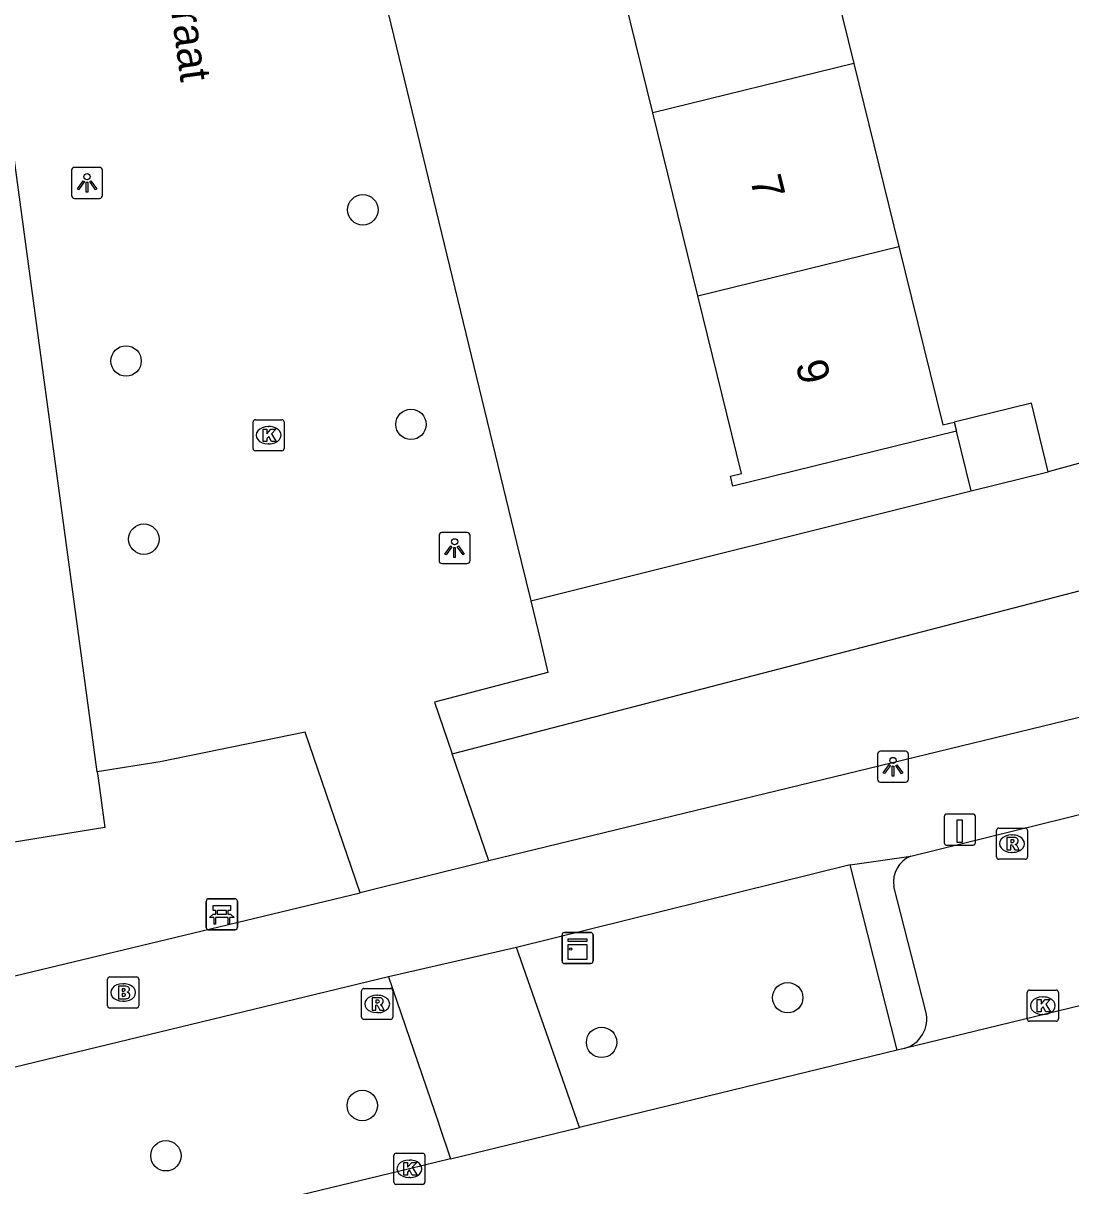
# Model space of a CAD drawing. Extents: x 159053 to 160041, y 380450 to 381422.
# Drawn here: x 159580.6 to 159614.28, y 380837.61 to 380874.99 of the extents above; entities that cross this region are included whole.
import ezdxf

# ---------------------------------------------------------------- set-up
doc = ezdxf.new("R2010")
doc.units = 0
for name, color, linetype in [('IMGEO_Bank', 7, 'Continuous'), ('IMGEO_Boom', 7, 'Continuous'), ('IMGEO_Brandkraan', 7, 'Continuous'), ('IMGEO_Groenvoorziening', 7, 'Continuous'), ('IMGEO_Kast', 7, 'Continuous'), ('IMGEO_Kolk', 7, 'Continuous'), ('IMGEO_Laadpaal', 7, 'Continuous'), ('IMGEO_Lichtpunt', 7, 'Continuous'), ('IMGEO_Openbare_ruimte_label', 7, 'Continuous'), ('IMGEO_Pand', 7, 'Continuous'), ('IMGEO_Pand_nummerreeks', 7, 'Continuous'), ('IMGEO_Parkeervlak_open', 7, 'Continuous'), ('IMGEO_Rijbaan_lokaal_open', 7, 'Continuous'), ('IMGEO_Rioolput', 7, 'Continuous'), ('IMGEO_Voetpad_open', 7, 'Continuous')]:
    doc.layers.add(name, color=color, linetype=linetype)

msp = doc.modelspace()

# ---------------------------------------------------------------- linework, layer by layer
at = {"layer": 'IMGEO_Bank'}
for p, q in [((159586.482, 380845.914), (159586.482, 380846.755)), ((159586.482, 380846.755), (159586.482, 380845.914)), ((159586.557, 380846.839), (159587.398, 380846.839)), ((159587.398, 380846.839), (159586.557, 380846.839)), ((159587.482, 380846.764), (159587.482, 380845.923)), ((159587.482, 380845.923), (159587.482, 380846.764)), ((159587.179, 380846.237), (159586.786, 380846.237)), ((159586.791, 380846.345), (159586.791, 380846.451)), ((159586.835, 380846.451), (159586.835, 380846.345)), ((159587.123, 380846.457), (159586.841, 380846.457)), ((159586.841, 380846.339), (159587.123, 380846.339)), ((159587.129, 380846.345), (159587.129, 380846.451)), ((159587.173, 380846.451), (159587.173, 380846.345)), ((159587.407, 380845.839), (159586.566, 380845.839)), ((159586.566, 380845.839), (159587.407, 380845.839))]:
    msp.add_line(p, q, dxfattribs=at)
for points in [[(159586.785, 380846.457), (159586.699, 380846.457), (159586.699, 380846.618), (159587.262, 380846.618), (159587.262, 380846.457), (159587.179, 380846.457)], [(159586.729, 380846.237), (159586.587, 380846.237), (159586.699, 380846.339), (159586.785, 380846.339)], [(159586.779, 380846.23), (159586.779, 380846.023), (159586.736, 380846.023), (159586.736, 380846.23)], [(159587.179, 380846.339), (159587.262, 380846.339), (159587.374, 380846.237), (159587.235, 380846.237)], [(159587.229, 380846.23), (159587.229, 380846.023), (159587.185, 380846.023), (159587.185, 380846.23)]]:
    msp.add_lwpolyline(points, dxfattribs=at)
for centre, radius, start, end in [((159586.56, 380846.761), 0.0779, 92.4484, 184.2845), ((159586.56, 380846.761), 0.0779, 92.4484, 184.2845), ((159587.404, 380846.761), 0.0779, 2.4484, 94.2845), ((159587.404, 380846.761), 0.0779, 2.4484, 94.2845), ((159586.729, 380846.23), 0.00671, 2.8957, 87.1043), ((159586.786, 380846.23), 0.00671, 92.8957, 177.1043), ((159586.784, 380846.45), 0.00671, 2.8957, 87.1043), ((159586.784, 380846.346), 0.00671, 272.8957, 357.1043), ((159586.841, 380846.45), 0.00671, 92.8957, 177.1043), ((159586.841, 380846.346), 0.00671, 182.8957, 267.1043), ((159587.123, 380846.45), 0.00671, 2.8957, 87.1043), ((159587.123, 380846.346), 0.00671, 272.8957, 357.1043), ((159587.18, 380846.45), 0.00671, 92.8957, 177.1043), ((159587.18, 380846.346), 0.00671, 182.8957, 267.1043), ((159587.178, 380846.23), 0.00671, 2.8957, 87.1043), ((159587.235, 380846.23), 0.00671, 92.8957, 177.1043), ((159586.56, 380845.917), 0.0779, 182.4484, 274.2845), ((159586.56, 380845.917), 0.0779, 182.4484, 274.2845), ((159587.404, 380845.917), 0.0779, 272.4484, 4.2845), ((159587.404, 380845.917), 0.0779, 272.4484, 4.2845)]:
    msp.add_arc(centre, radius, start, end, dxfattribs=at)
at = {"layer": 'IMGEO_Boom'}
for centre in [(159591.515, 380868.987), (159583.902, 380864.127), (159593.062, 380862.09), (159584.474, 380858.4), (159605.177, 380843.657), (159599.192, 380842.22), (159591.497, 380840.191), (159585.183, 380838.575)]:
    msp.add_circle(centre, 0.489, dxfattribs=at)
at = {"layer": 'IMGEO_Brandkraan'}
for p, q in [((159583.383, 380844.325), (159584.235, 380844.325)), ((159583.308, 380843.399), (159583.308, 380844.251)), ((159583.796, 380844.105), (159583.821, 380844.105)), ((159584.309, 380844.251), (159584.309, 380843.399)), ((159583.819, 380843.545), (159583.794, 380843.545)), ((159584.235, 380843.325), (159583.383, 380843.325))]:
    msp.add_line(p, q, dxfattribs=at)
for points in [[(159583.383, 380844.325), (159584.235, 380844.325)], [(159583.308, 380843.399), (159583.308, 380844.251)], [(159583.656, 380844.025), (159583.656, 380843.625), (159583.869, 380843.625)], [(159583.887, 380844.025), (159583.656, 380844.025)], [(159583.835, 380843.944), (159583.781, 380843.944), (159583.781, 380843.868)], [(159584.309, 380844.251), (159584.309, 380843.399)], [(159583.781, 380843.868), (159583.834, 380843.868)], [(159583.843, 380843.792), (159583.781, 380843.792), (159583.781, 380843.711)], [(159583.781, 380843.711), (159583.843, 380843.711)], [(159584.235, 380843.325), (159583.383, 380843.325)]]:
    msp.add_lwpolyline(points, dxfattribs=at)
for centre, radius, start, end in [((159583.385, 380844.249), 0.0765, 91.552, 178.448), ((159583.385, 380844.249), 0.0765, 91.552, 178.448), ((159584.233, 380844.249), 0.0765, 1.552, 88.448), ((159584.233, 380844.249), 0.0765, 1.552, 88.448), ((159583.836, 380843.906), 0.0379, 267.8285, 90.9355), ((159583.891, 380843.88), 0.145, 59.4692, 91.5367), ((159583.916, 380843.927), 0.0922, 285.5137, 58.1501), ((159583.844, 380843.751), 0.0404, 269.8759, 90.5077), ((159583.875, 380843.876), 0.251, 268.6676, 293.5347), ((159583.921, 380843.735), 0.105, 301.3115, 78.989), ((159583.385, 380843.401), 0.0765, 181.552, 268.448), ((159583.385, 380843.401), 0.0765, 181.552, 268.448), ((159584.233, 380843.401), 0.0765, 271.552, 358.448), ((159584.233, 380843.401), 0.0765, 271.552, 358.448)]:
    msp.add_arc(centre, radius, start, end, dxfattribs=at)
for centre, major_axis, ratio, start_param, end_param in [((159583.795, 380843.825), (-0.387, 0.002), 0.722429, 4.712389, 7.853982), ((159583.82, 380843.825), (-0.39, 0.002), 0.717154, 1.570796, 4.712389)]:
    msp.add_ellipse(centre, major_axis=major_axis, ratio=ratio, start_param=start_param, end_param=end_param, dxfattribs=at)
at = {"layer": 'IMGEO_Groenvoorziening'}
for points in [[(159616.6, 380861.404), (159613.555, 380860.562)], [(159596.913, 380856.419), (159611.073, 380859.951)], [(159594.391, 380851.493), (159617.562, 380857.523)], [(159582.972, 380850.919), (159583, 380850.711), (159583.214, 380849.128), (159572.162, 380847.339), (159559.478, 380845.465)]]:
    msp.add_lwpolyline(points, dxfattribs=at)
at = {"layer": 'IMGEO_Kast'}
for p, q in [((159597.92, 380844.83), (159597.92, 380845.671)), ((159597.92, 380845.671), (159597.92, 380844.83)), ((159597.995, 380845.755), (159598.836, 380845.755)), ((159598.836, 380845.755), (159597.995, 380845.755)), ((159598.92, 380845.68), (159598.92, 380844.839)), ((159598.92, 380844.839), (159598.92, 380845.68)), ((159598.845, 380844.755), (159598.004, 380844.755)), ((159598.004, 380844.755), (159598.845, 380844.755))]:
    msp.add_line(p, q, dxfattribs=at)
for points in [[(159598.115, 380845.545), (159598.715, 380845.545), (159598.715, 380845.46), (159598.115, 380845.46), (159598.115, 380845.545)], [(159598.115, 380845.37), (159598.715, 380845.37), (159598.715, 380844.881), (159598.115, 380844.881), (159598.115, 380845.37)]]:
    msp.add_lwpolyline(points, dxfattribs=at)
msp.add_circle((159598.199, 380845.219), 0.0377, dxfattribs=at)
for centre, start, end in [((159597.998, 380845.677), 92.4484, 184.2845), ((159597.998, 380845.677), 92.4484, 184.2845), ((159598.842, 380845.677), 2.4484, 94.2845), ((159598.842, 380845.677), 2.4484, 94.2845), ((159597.998, 380844.833), 182.4484, 274.2845), ((159597.998, 380844.833), 182.4484, 274.2845), ((159598.842, 380844.833), 272.4484, 4.2845), ((159598.842, 380844.833), 272.4484, 4.2845)]:
    msp.add_arc(centre, 0.0779, start, end, dxfattribs=at)
at = {"layer": 'IMGEO_Kolk'}
for p, q in [((159588.059, 380862.24), (159588.911, 380862.24)), ((159587.984, 380861.314), (159587.984, 380862.166)), ((159588.472, 380862.02), (159588.497, 380862.02)), ((159588.985, 380862.166), (159588.985, 380861.314)), ((159588.911, 380861.24), (159588.059, 380861.24)), ((159588.495, 380861.46), (159588.47, 380861.46)), ((159612.88, 380842.975), (159612.88, 380843.827)), ((159612.955, 380843.901), (159613.807, 380843.901)), ((159613.368, 380843.681), (159613.393, 380843.681)), ((159613.881, 380843.827), (159613.881, 380842.975)), ((159613.807, 380842.901), (159612.955, 380842.901)), ((159613.391, 380843.121), (159613.366, 380843.121)), ((159592.512, 380837.73), (159592.512, 380838.582)), ((159592.587, 380838.656), (159593.439, 380838.656)), ((159593, 380838.436), (159593.025, 380838.436)), ((159593.513, 380838.582), (159593.513, 380837.73)), ((159593.439, 380837.656), (159592.587, 380837.656)), ((159593.023, 380837.876), (159592.998, 380837.876))]:
    msp.add_line(p, q, dxfattribs=at)
for points in [[(159588.059, 380862.24), (159588.911, 380862.24)], [(159587.984, 380861.314), (159587.984, 380862.166)], [(159588.305, 380861.94), (159588.428, 380861.94), (159588.428, 380861.789), (159588.558, 380861.94), (159588.722, 380861.94), (159588.576, 380861.789), (159588.729, 380861.54), (159588.577, 380861.54), (159588.492, 380861.704), (159588.428, 380861.637), (159588.428, 380861.54), (159588.305, 380861.54), (159588.305, 380861.94)], [(159588.985, 380862.166), (159588.985, 380861.314)], [(159588.911, 380861.24), (159588.059, 380861.24)], [(159612.88, 380842.975), (159612.88, 380843.827)], [(159612.955, 380843.901), (159613.807, 380843.901)], [(159613.201, 380843.601), (159613.324, 380843.601), (159613.324, 380843.45), (159613.454, 380843.601), (159613.618, 380843.601), (159613.472, 380843.45), (159613.625, 380843.201), (159613.473, 380843.201), (159613.388, 380843.365), (159613.324, 380843.298), (159613.324, 380843.201), (159613.201, 380843.201), (159613.201, 380843.601)], [(159613.881, 380843.827), (159613.881, 380842.975)], [(159613.807, 380842.901), (159612.955, 380842.901)], [(159592.512, 380837.73), (159592.512, 380838.582)], [(159592.587, 380838.656), (159593.439, 380838.656)], [(159592.833, 380838.356), (159592.956, 380838.356), (159592.956, 380838.205), (159593.086, 380838.356), (159593.25, 380838.356), (159593.104, 380838.205), (159593.257, 380837.956), (159593.105, 380837.956), (159593.02, 380838.12), (159592.956, 380838.053), (159592.956, 380837.956), (159592.833, 380837.956), (159592.833, 380838.356)], [(159593.513, 380838.582), (159593.513, 380837.73)], [(159593.439, 380837.656), (159592.587, 380837.656)]]:
    msp.add_lwpolyline(points, dxfattribs=at)
for centre, start, end in [((159588.061, 380862.164), 91.552, 178.448), ((159588.061, 380862.164), 91.552, 178.448), ((159588.909, 380862.164), 1.552, 88.448), ((159588.909, 380862.164), 1.552, 88.448), ((159588.061, 380861.316), 181.552, 268.448), ((159588.061, 380861.316), 181.552, 268.448), ((159588.909, 380861.316), 271.552, 358.448), ((159588.909, 380861.316), 271.552, 358.448), ((159612.957, 380843.825), 91.552, 178.448), ((159612.957, 380843.825), 91.552, 178.448), ((159613.805, 380843.825), 1.552, 88.448), ((159613.805, 380843.825), 1.552, 88.448), ((159612.957, 380842.977), 181.552, 268.448), ((159612.957, 380842.977), 181.552, 268.448), ((159613.805, 380842.977), 271.552, 358.448), ((159613.805, 380842.977), 271.552, 358.448), ((159592.589, 380838.58), 91.552, 178.448), ((159592.589, 380838.58), 91.552, 178.448), ((159593.437, 380838.58), 1.552, 88.448), ((159593.437, 380838.58), 1.552, 88.448), ((159592.589, 380837.732), 181.552, 268.448), ((159592.589, 380837.732), 181.552, 268.448), ((159593.437, 380837.732), 271.552, 358.448), ((159593.437, 380837.732), 271.552, 358.448)]:
    msp.add_arc(centre, 0.0765, start, end, dxfattribs=at)
for centre, major_axis, ratio, start_param, end_param in [((159588.471, 380861.74), (-0.387, 0.002), 0.722429, 4.712389, 7.853982), ((159588.496, 380861.74), (-0.39, 0.002), 0.717154, 1.570796, 4.712389), ((159613.367, 380843.401), (-0.387, 0.002), 0.722429, 4.712389, 7.853982), ((159613.392, 380843.401), (-0.39, 0.002), 0.717154, 1.570796, 4.712389), ((159592.999, 380838.156), (-0.387, 0.002), 0.722429, 4.712389, 7.853982), ((159593.024, 380838.156), (-0.39, 0.002), 0.717154, 1.570796, 4.712389)]:
    msp.add_ellipse(centre, major_axis=major_axis, ratio=ratio, start_param=start_param, end_param=end_param, dxfattribs=at)
at = {"layer": 'IMGEO_Laadpaal'}
for p, q in [((159611.127, 380849.562), (159610.286, 380849.562)), ((159611.127, 380849.562), (159610.286, 380849.562)), ((159610.211, 380849.478), (159610.211, 380848.637)), ((159610.211, 380849.478), (159610.211, 380848.637)), ((159611.211, 380848.646), (159611.211, 380849.487)), ((159611.211, 380848.646), (159611.211, 380849.487)), ((159610.295, 380848.562), (159611.136, 380848.562)), ((159610.295, 380848.562), (159611.136, 380848.562))]:
    msp.add_line(p, q, dxfattribs=at)
msp.add_lwpolyline([(159610.626, 380849.375), (159610.786, 380849.375), (159610.786, 380848.642), (159610.626, 380848.642), (159610.626, 380849.375)], dxfattribs=at)
for centre, start, end in [((159610.289, 380849.484), 92.4484, 184.2845), ((159610.289, 380849.484), 92.4484, 184.2845), ((159611.133, 380849.484), 2.4484, 94.2845), ((159611.133, 380849.484), 2.4484, 94.2845), ((159610.289, 380848.64), 182.4484, 274.2845), ((159610.289, 380848.64), 182.4484, 274.2845), ((159611.133, 380848.64), 272.4484, 4.2845), ((159611.133, 380848.64), 272.4484, 4.2845)]:
    msp.add_arc(centre, 0.0779, start, end, dxfattribs=at)
at = {"layer": 'IMGEO_Lichtpunt'}
for p, q in [((159582.148, 380870.257), (159582.148, 380869.45)), ((159582.148, 380870.257), (159582.148, 380869.45)), ((159583.05, 380870.352), (159582.242, 380870.352)), ((159583.05, 380870.352), (159582.242, 380870.352)), ((159583.144, 380869.45), (159583.144, 380870.257)), ((159583.144, 380869.45), (159583.144, 380870.257)), ((159582.242, 380869.356), (159583.05, 380869.356)), ((159582.242, 380869.356), (159583.05, 380869.356)), ((159593.966, 380858.517), (159593.966, 380857.71)), ((159593.966, 380858.517), (159593.966, 380857.71)), ((159594.868, 380858.612), (159594.06, 380858.612)), ((159594.868, 380858.612), (159594.06, 380858.612)), ((159594.962, 380857.71), (159594.962, 380858.517)), ((159594.962, 380857.71), (159594.962, 380858.517)), ((159594.06, 380857.616), (159594.868, 380857.616)), ((159594.06, 380857.616), (159594.868, 380857.616)), ((159608.064, 380851.486), (159608.064, 380850.679)), ((159608.064, 380851.486), (159608.064, 380850.679)), ((159608.966, 380851.581), (159608.158, 380851.581)), ((159608.966, 380851.581), (159608.158, 380851.581)), ((159609.06, 380850.679), (159609.06, 380851.486)), ((159609.06, 380850.679), (159609.06, 380851.486)), ((159608.158, 380850.585), (159608.966, 380850.585)), ((159608.158, 380850.585), (159608.966, 380850.585))]:
    msp.add_line(p, q, dxfattribs=at)
for points in [[(159582.522, 380869.921), (159582.561, 380869.893), (159582.373, 380869.631), (159582.335, 380869.658), (159582.522, 380869.921)], [(159582.624, 380869.873), (159582.671, 380869.873), (159582.671, 380869.551), (159582.624, 380869.551), (159582.624, 380869.873)], [(159582.734, 380869.893), (159582.772, 380869.92), (159582.959, 380869.658), (159582.92, 380869.63), (159582.734, 380869.893)], [(159594.34, 380858.181), (159594.379, 380858.153), (159594.191, 380857.891), (159594.153, 380857.918), (159594.34, 380858.181)], [(159594.442, 380858.133), (159594.489, 380858.133), (159594.489, 380857.811), (159594.442, 380857.811), (159594.442, 380858.133)], [(159594.552, 380858.153), (159594.59, 380858.18), (159594.777, 380857.918), (159594.738, 380857.89), (159594.552, 380858.153)], [(159608.438, 380851.15), (159608.477, 380851.122), (159608.289, 380850.86), (159608.251, 380850.887), (159608.438, 380851.15)], [(159608.54, 380851.102), (159608.587, 380851.102), (159608.587, 380850.78), (159608.54, 380850.78), (159608.54, 380851.102)], [(159608.65, 380851.122), (159608.688, 380851.149), (159608.875, 380850.887), (159608.836, 380850.859), (159608.65, 380851.122)]]:
    msp.add_lwpolyline(points, dxfattribs=at)
for centre in [(159582.647, 380870.055), (159594.465, 380858.315), (159608.563, 380851.284)]:
    msp.add_circle(centre, 0.0994, dxfattribs=at)
for centre, start, end in [((159582.242, 380870.257), 90, 180), ((159582.242, 380870.257), 90, 180), ((159583.05, 380870.257), 0, 90), ((159583.05, 380870.257), 0, 90), ((159582.242, 380869.45), 180, 270), ((159582.242, 380869.45), 180, 270), ((159583.05, 380869.45), 270, 0), ((159583.05, 380869.45), 270, 360), ((159594.06, 380858.517), 90, 180), ((159594.06, 380858.517), 90, 180), ((159594.868, 380858.517), 0, 90), ((159594.868, 380858.517), 0, 90), ((159594.06, 380857.71), 180, 270), ((159594.06, 380857.71), 180, 270), ((159594.868, 380857.71), 270, 0), ((159594.868, 380857.71), 270, 360), ((159608.158, 380851.486), 90, 180), ((159608.158, 380851.486), 90, 180), ((159608.966, 380851.486), 0, 90), ((159608.966, 380851.486), 0, 90), ((159608.158, 380850.679), 180, 270), ((159608.158, 380850.679), 180, 270), ((159608.966, 380850.679), 270, 0), ((159608.966, 380850.679), 270, 360)]:
    msp.add_arc(centre, 0.0946, start, end, dxfattribs=at)
at = {"layer": 'IMGEO_Pand'}
for points in [[(159605.857, 380879.572), (159607.304, 380873.691)], [(159600.843, 380872.105), (159599.396, 380877.986)], [(159607.304, 380873.691), (159600.843, 380872.105)], [(159607.304, 380873.691), (159608.75, 380867.811)], [(159602.289, 380866.225), (159600.843, 380872.105)], [(159602.289, 380866.225), (159608.75, 380867.811)], [(159608.75, 380867.811), (159610.162, 380862.072), (159610.529, 380862.162)], [(159610.599, 380861.876), (159603.412, 380860.108), (159603.334, 380860.424), (159603.694, 380860.513), (159602.289, 380866.225)], [(159613.555, 380860.562), (159613.011, 380862.773), (159610.529, 380862.162)], [(159610.529, 380862.162), (159610.599, 380861.876)], [(159611.073, 380859.951), (159610.599, 380861.876)], [(159611.073, 380859.951), (159613.555, 380860.562)]]:
    msp.add_lwpolyline(points, dxfattribs=at)
at = {"layer": 'IMGEO_Parkeervlak_open'}
for points in [[(159582.972, 380850.919), (159577.447, 380891.759), (159597.642, 380894.96)], [(159596.073, 380889.793), (159589.231, 380888.093), (159596.458, 380858.293), (159596.913, 380856.419)], [(159596.913, 380856.419), (159597.226, 380855.128), (159597.465, 380854.108), (159593.821, 380853.156), (159594.391, 380851.493)], [(159591.424, 380847.026), (159589.662, 380852.195), (159585.002, 380851.243), (159582.972, 380850.919)], [(159595.569, 380848.055), (159594.391, 380851.493)]]:
    msp.add_lwpolyline(points, dxfattribs=at)
at = {"layer": 'IMGEO_Rijbaan_lokaal_open'}
for points in [[(159623.033, 380845.458), (159608.917, 380842.02)], [(159596.457, 380845.27), (159592.341, 380844.323)], [(159598.485, 380839.486), (159598.1, 380840.587), (159598.09, 380840.615), (159596.457, 380845.27)], [(159592.341, 380844.323), (159593.955, 380839.598), (159593.956, 380839.596), (159594.337, 380838.478)], [(159608.694, 380841.966), (159598.485, 380839.486)], [(159608.917, 380842.02), (159608.878, 380842.011), (159608.694, 380841.966)], [(159594.337, 380838.478), (159598.485, 380839.486)], [(159594.337, 380838.478), (159593.013, 380838.156), (159572.017, 380833.089), (159561.998, 380830.738)]]:
    msp.add_lwpolyline(points, dxfattribs=at)
at = {"layer": 'IMGEO_Rioolput'}
for p, q in [((159611.889, 380848.184), (159611.889, 380849.036)), ((159611.964, 380849.11), (159612.816, 380849.11)), ((159612.377, 380848.89), (159612.402, 380848.89)), ((159612.89, 380849.036), (159612.89, 380848.184)), ((159612.816, 380848.11), (159611.964, 380848.11)), ((159612.4, 380848.33), (159612.375, 380848.33)), ((159591.551, 380843.956), (159592.403, 380843.956)), ((159591.476, 380843.03), (159591.476, 380843.882)), ((159591.964, 380843.736), (159591.989, 380843.736)), ((159592.477, 380843.882), (159592.477, 380843.03)), ((159591.987, 380843.176), (159591.962, 380843.176)), ((159592.403, 380842.956), (159591.551, 380842.956))]:
    msp.add_line(p, q, dxfattribs=at)
for points in [[(159611.889, 380848.184), (159611.889, 380849.036)], [(159611.964, 380849.11), (159612.816, 380849.11)], [(159612.478, 380848.808), (159612.226, 380848.81), (159612.226, 380848.41)], [(159612.89, 380849.036), (159612.89, 380848.184)], [(159612.226, 380848.41), (159612.35, 380848.41), (159612.35, 380848.572), (159612.361, 380848.572)], [(159612.404, 380848.729), (159612.35, 380848.729), (159612.35, 380848.648)], [(159612.35, 380848.648), (159612.402, 380848.648)], [(159612.408, 380848.543), (159612.479, 380848.41), (159612.619, 380848.41), (159612.554, 380848.536)], [(159612.816, 380848.11), (159611.964, 380848.11)], [(159591.551, 380843.956), (159592.403, 380843.956)], [(159591.476, 380843.03), (159591.476, 380843.882)], [(159592.065, 380843.654), (159591.813, 380843.656), (159591.813, 380843.256)], [(159591.991, 380843.575), (159591.937, 380843.575), (159591.937, 380843.494)], [(159592.477, 380843.882), (159592.477, 380843.03)], [(159591.813, 380843.256), (159591.937, 380843.256), (159591.937, 380843.418), (159591.948, 380843.418)], [(159591.937, 380843.494), (159591.989, 380843.494)], [(159591.995, 380843.389), (159592.066, 380843.256), (159592.206, 380843.256), (159592.141, 380843.382)], [(159592.403, 380842.956), (159591.551, 380842.956)]]:
    msp.add_lwpolyline(points, dxfattribs=at)
for centre, radius, start, end in [((159611.966, 380849.034), 0.0765, 91.552, 178.448), ((159611.966, 380849.034), 0.0765, 91.552, 178.448), ((159612.477, 380848.698), 0.109, 350.3612, 89.416), ((159612.814, 380849.034), 0.0765, 1.552, 88.448), ((159612.814, 380849.034), 0.0765, 1.552, 88.448), ((159612.36, 380848.519), 0.0533, 26.0293, 88.6989), ((159612.386, 380848.837), 0.19, 274.7715, 282.9687), ((159612.41, 380848.633), 0.0964, 77.0061, 93.1865), ((159612.424, 380848.69), 0.0378, 276.6634, 79.6772), ((159612.475, 380848.698), 0.112, 277.5842, 350.9817), ((159612.459, 380848.483), 0.108, 29.5134, 73.7905), ((159611.966, 380848.186), 0.0765, 181.552, 268.448), ((159611.966, 380848.186), 0.0765, 181.552, 268.448), ((159612.814, 380848.186), 0.0765, 271.552, 358.448), ((159612.814, 380848.186), 0.0765, 271.552, 358.448), ((159591.553, 380843.88), 0.0765, 91.552, 178.448), ((159591.553, 380843.88), 0.0765, 91.552, 178.448), ((159592.401, 380843.88), 0.0765, 1.552, 88.448), ((159592.401, 380843.88), 0.0765, 1.552, 88.448), ((159591.997, 380843.479), 0.0964, 77.0061, 93.1865), ((159592.011, 380843.536), 0.0378, 276.6634, 79.6772), ((159592.064, 380843.544), 0.109, 350.3612, 89.416), ((159591.947, 380843.365), 0.0533, 26.0293, 88.6989), ((159591.973, 380843.683), 0.19, 274.7715, 282.9687), ((159592.062, 380843.544), 0.112, 277.5842, 350.9817), ((159592.046, 380843.329), 0.108, 29.5134, 73.7905), ((159591.553, 380843.032), 0.0765, 181.552, 268.448), ((159591.553, 380843.032), 0.0765, 181.552, 268.448), ((159592.401, 380843.032), 0.0765, 271.552, 358.448), ((159592.401, 380843.032), 0.0765, 271.552, 358.448)]:
    msp.add_arc(centre, radius, start, end, dxfattribs=at)
for centre, major_axis, ratio, start_param, end_param in [((159612.376, 380848.61), (-0.387, 0.002), 0.722429, 4.712389, 7.853982), ((159612.401, 380848.61), (-0.39, 0.002), 0.717154, 1.570796, 4.712389), ((159591.963, 380843.456), (-0.387, 0.002), 0.722429, 4.712389, 7.853982), ((159591.988, 380843.456), (-0.39, 0.002), 0.717154, 1.570796, 4.712389)]:
    msp.add_ellipse(centre, major_axis=major_axis, ratio=ratio, start_param=start_param, end_param=end_param, dxfattribs=at)
at = {"layer": 'IMGEO_Voetpad_open'}
for points in [[(159618.527, 380853.633), (159595.569, 380848.055)], [(159609.141, 380848.211), (159621.692, 380851.3)], [(159595.569, 380848.055), (159591.424, 380847.026)], [(159607.186, 380847.932), (159609.141, 380848.211)], [(159607.186, 380847.932), (159596.457, 380845.27)], [(159608.694, 380841.966), (159607.186, 380847.932)], [(159560.256, 380839.547), (159583.813, 380845.2), (159591.424, 380847.026)], [(159609.623, 380843.212), (159608.59, 380847.231)], [(159592.341, 380844.323), (159560.611, 380836.658)]]:
    msp.add_lwpolyline(points, dxfattribs=at)
for centre, radius, start, end in [((159609.47, 380847.381), 0.893, 111.6441, 189.6626), ((159608.663, 380842.976), 0.989, 284.8927, 13.8323)]:
    msp.add_arc(centre, radius, start, end, dxfattribs=at)

# ---------------------------------------------------------------- texts
at = {"layer": 'IMGEO_Openbare_ruimte_label'}
msp.add_text('Sem Dresdenstraat', height=1, rotation=277.7007, dxfattribs=at).set_placement((159584.118, 380884.485))
at = {"layer": 'IMGEO_Pand_nummerreeks'}
for s, p in [('7', (159603.962, 380869.974)), ('9', (159605.423, 380864.036))]:
    msp.add_text(s, height=1, rotation=283.8189, dxfattribs=at).set_placement(p)

doc.saveas('drawing.dxf')
